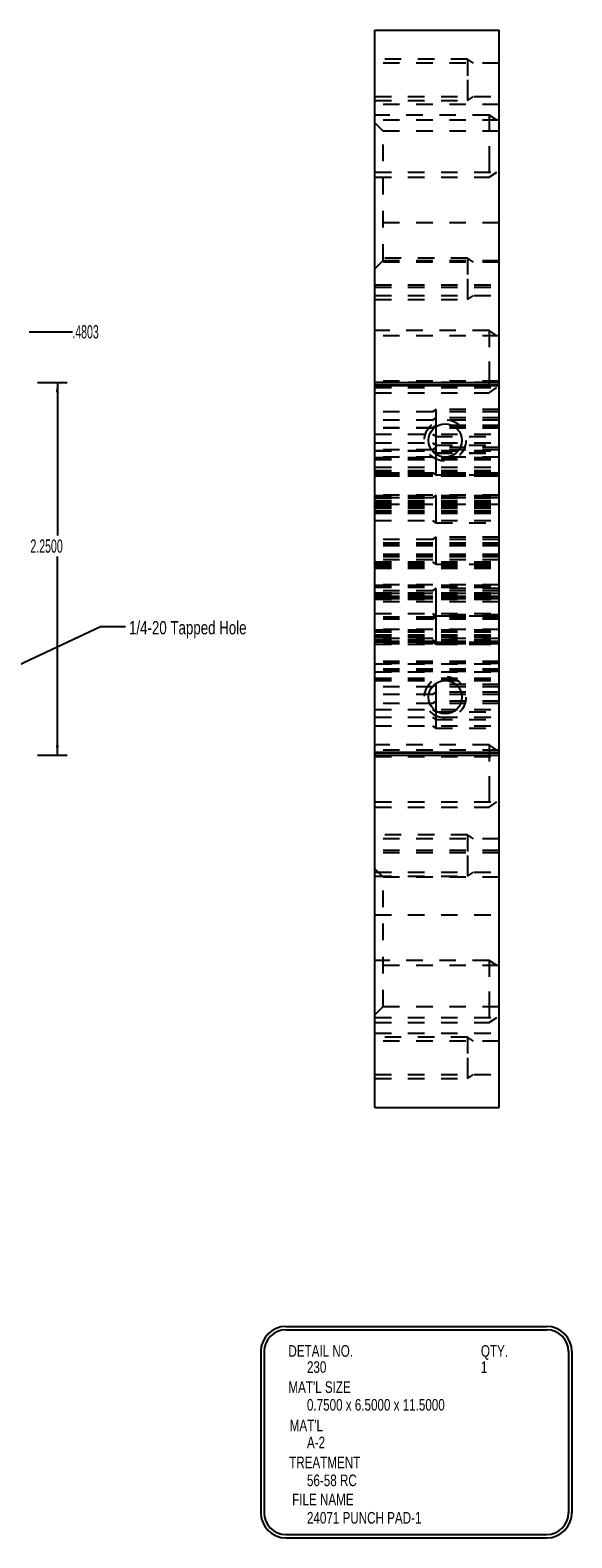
# Model space of a CAD drawing. Header units: inches. Extents: x 1880 to 2363, y -453 to -54.
# Tile 985 of 1056: x 2143.67 to 2146.94, y -300.69 to -291.6. Entities that reach past the tile are written whole.
import ezdxf

# ---------------------------------------------------------------- set-up
doc = ezdxf.new("R2010")
doc.units = ezdxf.units.IN
doc.header["$LTSCALE"] = 0.5
doc.header["$MEASUREMENT"] = 0
doc.linetypes.add('HIDDEN', pattern=[0.225, 0.15, -0.075])
for name, color, linetype in [('SID-M-D', 42, 'Continuous'), ('SID-M-H', 4, 'HIDDEN'), ('SID-M-M', 233, 'Continuous'), ('SID-M-S', 105, 'Continuous')]:
    doc.layers.add(name, color=color, linetype=linetype)
doc.styles.add('SLDTEXTSTYLE0', font='TXT', dxfattribs={"width": 0.595745})

msp = doc.modelspace()

# ---------------------------------------------------------------- linework, layer by layer
at = {"layer": 'SID-M-D'}
for p, q in [((2143.66641, -293.41764), (2143.92711, -293.41764)), ((2143.71641, -293.72312), (2143.89681, -293.72312)), ((2143.83681, -293.72312), (2143.83681, -294.64694)), ((2143.83681, -295.97312), (2143.83681, -294.77394)), ((2143.24041, -295.59766), (2144.0978, -295.19585)), ((2144.0978, -295.19585), (2144.2478, -295.19585)), ((2143.71641, -295.97312), (2143.89681, -295.97312))]:
    msp.add_line(p, q, dxfattribs=at)
for points in [[(2143.83681, -293.72312), (2143.82758, -293.78312), (2143.84604, -293.78312)], [(2143.83681, -295.97312), (2143.84604, -295.91312), (2143.82758, -295.91312)]]:
    msp.add_solid(points, dxfattribs=at)
at = {"layer": 'SID-M-H'}
for p, q in [((2146.31201, -291.77312), (2145.75201, -291.77312)), ((2146.50201, -291.79762), (2145.75201, -291.79762)), ((2146.34876, -291.79762), (2146.31201, -291.77312)), ((2146.31201, -291.89812), (2146.31201, -291.93871)), ((2145.75201, -291.99862), (2146.50201, -291.99862)), ((2145.75201, -292.02312), (2146.31201, -292.02312)), ((2146.50201, -292.04694), (2145.75201, -292.04694)), ((2146.31201, -292.02312), (2146.34876, -291.99862)), ((2146.44201, -292.11062), (2145.75201, -292.11062)), ((2146.50201, -292.14187), (2145.75201, -292.14187)), ((2145.80201, -292.20749), (2145.75201, -292.15749)), ((2146.48888, -292.14187), (2146.44201, -292.11062)), ((2145.80201, -292.98874), (2145.80201, -292.20749)), ((2146.50201, -292.20749), (2145.80201, -292.20749)), ((2146.44201, -292.29812), (2146.44201, -292.34871)), ((2145.75201, -292.45437), (2146.50201, -292.45437)), ((2145.75201, -292.48562), (2146.44201, -292.48562)), ((2146.44201, -292.48562), (2146.48888, -292.45437)), ((2146.50201, -292.76062), (2145.75201, -292.76062)), ((2146.31201, -292.97312), (2145.75201, -292.97312)), ((2145.75201, -293.03874), (2145.80201, -292.98874)), ((2145.80201, -292.98874), (2146.50201, -292.98874)), ((2146.34876, -292.99762), (2146.31201, -292.97312)), ((2146.50201, -292.99762), (2145.75201, -292.99762)), ((2145.75201, -293.13562), (2146.50201, -293.13562)), ((2145.75201, -293.1493), (2146.50201, -293.1493)), ((2146.31201, -293.09812), (2146.31201, -293.13871)), ((2145.75201, -293.19862), (2146.50201, -293.19862)), ((2145.75201, -293.22312), (2146.31201, -293.22312)), ((2146.31201, -293.22312), (2146.34876, -293.19862)), ((2146.44201, -293.41062), (2145.75201, -293.41062)), ((2146.50201, -293.44187), (2145.75201, -293.44187)), ((2146.48888, -293.44187), (2146.44201, -293.41062)), ((2146.44201, -293.59812), (2146.44201, -293.64871)), ((2146.50201, -293.71562), (2145.75201, -293.71562)), ((2145.75201, -293.72098), (2146.50201, -293.72098)), ((2145.75201, -293.75437), (2146.50201, -293.75437)), ((2145.75201, -293.78562), (2146.44201, -293.78562)), ((2146.44201, -293.78562), (2146.48888, -293.75437)), ((2146.12201, -293.88612), (2146.10101, -293.90012)), ((2146.50201, -293.88612), (2146.12201, -293.88612)), ((2146.50201, -293.90012), (2145.75201, -293.90012)), ((2146.50201, -293.95102), (2145.75201, -293.95102)), ((2146.12201, -293.93702), (2146.10101, -293.95102)), ((2146.12201, -293.98362), (2146.10101, -293.99762)), ((2146.12201, -293.98546), (2146.10101, -293.99946)), ((2146.12201, -293.93702), (2146.12201, -293.93674)), ((2146.50201, -293.93702), (2146.12201, -293.93702)), ((2146.50201, -293.98362), (2146.12201, -293.98362)), ((2146.50201, -293.98546), (2146.12201, -293.98546)), ((2146.12201, -294.01902), (2146.12201, -293.98764)), ((2146.50201, -293.99762), (2145.75201, -293.99762)), ((2146.50201, -293.99946), (2145.75201, -293.99946)), ((2145.75201, -294.03612), (2146.50201, -294.03612)), ((2146.10101, -294.03612), (2146.12201, -294.05012)), ((2146.12201, -294.05012), (2146.50201, -294.05012)), ((2145.75201, -294.08702), (2146.50201, -294.08702)), ((2146.50201, -294.13012), (2145.75201, -294.13012)), ((2145.75201, -294.13362), (2146.50201, -294.13362)), ((2145.75201, -294.13546), (2146.50201, -294.13546)), ((2146.10101, -294.08702), (2146.12201, -294.10102)), ((2146.12201, -294.11612), (2146.10101, -294.13012)), ((2146.10101, -294.13362), (2146.12201, -294.14762)), ((2146.10101, -294.13546), (2146.12201, -294.14946)), ((2146.12201, -294.11612), (2146.12201, -294.10102)), ((2146.12201, -294.10102), (2146.50201, -294.10102)), ((2146.50201, -294.11612), (2146.12201, -294.11612)), ((2146.12201, -294.14762), (2146.50201, -294.14762)), ((2146.12201, -294.14946), (2146.50201, -294.14946)), ((2146.12201, -294.19812), (2146.12201, -294.16674)), ((2146.50201, -294.17424), (2145.75201, -294.17424)), ((2145.75201, -294.17618), (2146.50201, -294.17618)), ((2145.75201, -294.17618), (2146.50201, -294.17618)), ((2145.75201, -294.17812), (2146.50201, -294.17812)), ((2145.75201, -294.18466), (2146.50201, -294.18466)), ((2145.75201, -294.18466), (2146.50201, -294.18466)), ((2145.75201, -294.18907), (2146.50201, -294.18907)), ((2145.75201, -294.18907), (2146.50201, -294.18907)), ((2145.75201, -294.23402), (2146.50201, -294.23402)), ((2145.75201, -294.25402), (2146.50201, -294.25402)), ((2145.75201, -294.25402), (2146.50201, -294.25402)), ((2145.75201, -294.26612), (2146.50201, -294.26612)), ((2146.50201, -294.27174), (2145.75201, -294.27174)), ((2146.50201, -294.27358), (2145.75201, -294.27358)), ((2145.75201, -294.27368), (2146.50201, -294.27368)), ((2145.75201, -294.27368), (2146.50201, -294.27368)), ((2146.50201, -294.27552), (2145.75201, -294.27552)), ((2146.50201, -294.27552), (2145.75201, -294.27552)), ((2145.75201, -294.27562), (2146.50201, -294.27562)), ((2146.50201, -294.27746), (2145.75201, -294.27746)), ((2145.75201, -294.28216), (2146.50201, -294.28216)), ((2145.75201, -294.28216), (2146.50201, -294.28216)), ((2146.50201, -294.284), (2145.75201, -294.284)), ((2146.50201, -294.284), (2145.75201, -294.284)), ((2145.75201, -294.28657), (2146.50201, -294.28657)), ((2145.75201, -294.28657), (2146.50201, -294.28657)), ((2146.50201, -294.28842), (2145.75201, -294.28842)), ((2146.50201, -294.28842), (2145.75201, -294.28842)), ((2146.10101, -294.26612), (2146.12201, -294.28012)), ((2146.12201, -294.28012), (2146.50201, -294.28012)), ((2146.50201, -294.40424), (2145.75201, -294.40424)), ((2145.75201, -294.40618), (2146.50201, -294.40618)), ((2145.75201, -294.40812), (2146.50201, -294.40812)), ((2145.75201, -294.41466), (2146.50201, -294.41466)), ((2145.75201, -294.41812), (2146.50201, -294.41812)), ((2145.75201, -294.41907), (2146.50201, -294.41907)), ((2146.50201, -294.42012), (2145.75201, -294.42012)), ((2145.75201, -294.43562), (2146.50201, -294.43562)), ((2146.12201, -294.40612), (2146.10101, -294.42012)), ((2146.50201, -294.40612), (2146.12201, -294.40612)), ((2145.75201, -294.44812), (2146.50201, -294.44812)), ((2146.50201, -294.46058), (2145.75201, -294.46058)), ((2145.75201, -294.46062), (2146.50201, -294.46062)), ((2145.75201, -294.46062), (2146.50201, -294.46062)), ((2145.75201, -294.46252), (2146.50201, -294.46252)), ((2145.75201, -294.46312), (2146.50201, -294.46312)), ((2145.75201, -294.46312), (2146.50201, -294.46312)), ((2145.75201, -294.46446), (2146.50201, -294.46446)), ((2145.75201, -294.46716), (2146.50201, -294.46716)), ((2145.75201, -294.47062), (2146.50201, -294.47062)), ((2145.75201, -294.47062), (2146.50201, -294.47062)), ((2145.75201, -294.471), (2146.50201, -294.471)), ((2145.75201, -294.47158), (2146.50201, -294.47158)), ((2145.75201, -294.47446), (2146.50201, -294.47446)), ((2145.75201, -294.47541), (2146.50201, -294.47541)), ((2145.75201, -294.47812), (2146.50201, -294.47812)), ((2145.75201, -294.48006), (2146.50201, -294.48006)), ((2145.75201, -294.482), (2146.50201, -294.482)), ((2145.75201, -294.49806), (2146.50201, -294.49806)), ((2145.75201, -294.49806), (2146.50201, -294.49806)), ((2145.75201, -294.50248), (2146.50201, -294.50248)), ((2145.75201, -294.50248), (2146.50201, -294.50248)), ((2145.75201, -294.50902), (2146.50201, -294.50902)), ((2145.75201, -294.51096), (2146.50201, -294.51096)), ((2145.75201, -294.51096), (2146.50201, -294.51096)), ((2145.75201, -294.5129), (2146.50201, -294.5129)), ((2146.12201, -294.48812), (2146.12201, -294.45674)), ((2145.75201, -294.55612), (2146.50201, -294.55612)), ((2146.10101, -294.55612), (2146.12201, -294.57012)), ((2146.12201, -294.57012), (2146.50201, -294.57012)), ((2146.50201, -294.67012), (2145.75201, -294.67012)), ((2146.50201, -294.69424), (2145.75201, -294.69424)), ((2146.50201, -294.69618), (2145.75201, -294.69618)), ((2146.50201, -294.69618), (2145.75201, -294.69618)), ((2146.50201, -294.69812), (2145.75201, -294.69812)), ((2146.50201, -294.70466), (2145.75201, -294.70466)), ((2146.50201, -294.70466), (2145.75201, -294.70466)), ((2146.50201, -294.70907), (2145.75201, -294.70907)), ((2146.50201, -294.70907), (2145.75201, -294.70907)), ((2146.12201, -294.65612), (2146.10101, -294.67012)), ((2146.50201, -294.65612), (2146.12201, -294.65612)), ((2146.12201, -294.73812), (2146.12201, -294.70674)), ((2146.50201, -294.76085), (2145.75201, -294.76085)), ((2146.50201, -294.76279), (2145.75201, -294.76279)), ((2146.50201, -294.76473), (2145.75201, -294.76473)), ((2146.50201, -294.77127), (2145.75201, -294.77127)), ((2146.50201, -294.77569), (2145.75201, -294.77569)), ((2146.50201, -294.79473), (2145.75201, -294.79473)), ((2145.75201, -294.80612), (2146.50201, -294.80612)), ((2146.10101, -294.80612), (2146.12201, -294.82012)), ((2145.75201, -294.81716), (2146.50201, -294.81716)), ((2145.75201, -294.81716), (2146.50201, -294.81716)), ((2145.75201, -294.82158), (2146.50201, -294.82158)), ((2145.75201, -294.82158), (2146.50201, -294.82158)), ((2145.75201, -294.82812), (2146.50201, -294.82812)), ((2145.75201, -294.8285), (2146.50201, -294.8285)), ((2145.75201, -294.8285), (2146.50201, -294.8285)), ((2145.75201, -294.83006), (2146.50201, -294.83006)), ((2145.75201, -294.83006), (2146.50201, -294.83006)), ((2145.75201, -294.832), (2146.50201, -294.832)), ((2145.75201, -294.83292), (2146.50201, -294.83292)), ((2145.75201, -294.83292), (2146.50201, -294.83292)), ((2145.75201, -294.83946), (2146.50201, -294.83946)), ((2145.75201, -294.8414), (2146.50201, -294.8414)), ((2145.75201, -294.8414), (2146.50201, -294.8414)), ((2145.75201, -294.84334), (2146.50201, -294.84334)), ((2146.12201, -294.82012), (2146.50201, -294.82012)), ((2146.50201, -294.94424), (2145.75201, -294.94424)), ((2145.75201, -294.94618), (2146.50201, -294.94618)), ((2145.75201, -294.94618), (2146.50201, -294.94618)), ((2145.75201, -294.94618), (2146.50201, -294.94618)), ((2145.75201, -294.94812), (2146.50201, -294.94812)), ((2145.75201, -294.95466), (2146.50201, -294.95466)), ((2145.75201, -294.95466), (2146.50201, -294.95466)), ((2145.75201, -294.95466), (2146.50201, -294.95466)), ((2145.75201, -294.95907), (2146.50201, -294.95907)), ((2145.75201, -294.95907), (2146.50201, -294.95907)), ((2145.75201, -294.95907), (2146.50201, -294.95907)), ((2146.50201, -294.98146), (2145.75201, -294.98146)), ((2146.12201, -294.96746), (2146.10101, -294.98146)), ((2146.50201, -294.96746), (2146.12201, -294.96746)), ((2145.75201, -294.99312), (2146.50201, -294.99312)), ((2145.75201, -294.99312), (2146.50201, -294.99312)), ((2145.75201, -294.99562), (2146.50201, -294.99562)), ((2146.50201, -294.99746), (2145.75201, -294.99746)), ((2145.75201, -294.99812), (2146.50201, -294.99812)), ((2145.75201, -295.00062), (2146.50201, -295.00062)), ((2145.75201, -295.00062), (2146.50201, -295.00062)), ((2145.75201, -295.00562), (2146.50201, -295.00562)), ((2145.75201, -295.00562), (2146.50201, -295.00562)), ((2145.75201, -295.01062), (2146.50201, -295.01062)), ((2146.50201, -295.01424), (2145.75201, -295.01424)), ((2145.75201, -295.01466), (2146.50201, -295.01466)), ((2146.50201, -295.01618), (2145.75201, -295.01618)), ((2146.50201, -295.01651), (2145.75201, -295.01651)), ((2146.50201, -295.01812), (2145.75201, -295.01812)), ((2145.75201, -295.01908), (2146.50201, -295.01908)), ((2146.50201, -295.02092), (2145.75201, -295.02092)), ((2146.50201, -295.02466), (2145.75201, -295.02466)), ((2145.75201, -295.02562), (2146.50201, -295.02562)), ((2146.50201, -295.02746), (2145.75201, -295.02746)), ((2145.75201, -295.02756), (2146.50201, -295.02756)), ((2146.50201, -295.02907), (2145.75201, -295.02907)), ((2146.50201, -295.0294), (2145.75201, -295.0294)), ((2145.75201, -295.0295), (2146.50201, -295.0295)), ((2145.75201, -295.03134), (2146.50201, -295.03134)), ((2146.50201, -295.04812), (2145.75201, -295.04812)), ((2146.12201, -295.04946), (2146.12201, -295.01808)), ((2145.75201, -295.11746), (2146.50201, -295.11746)), ((2146.50201, -295.14012), (2145.75201, -295.14012)), ((2146.50201, -295.15262), (2145.75201, -295.15262)), ((2146.10101, -295.11746), (2146.12201, -295.13146)), ((2146.12201, -295.12612), (2146.10101, -295.14012)), ((2146.12201, -295.13862), (2146.10101, -295.15262)), ((2146.50201, -295.12612), (2146.12201, -295.12612)), ((2146.12201, -295.13236), (2146.12201, -295.13146)), ((2146.12201, -295.13146), (2146.50201, -295.13146)), ((2146.12201, -295.13862), (2146.12201, -295.13236)), ((2146.50201, -295.13862), (2146.12201, -295.13862)), ((2146.50201, -295.21424), (2145.75201, -295.21424)), ((2145.75201, -295.21618), (2146.50201, -295.21618)), ((2145.75201, -295.21812), (2146.50201, -295.21812)), ((2145.75201, -295.22466), (2146.50201, -295.22466)), ((2145.75201, -295.22907), (2146.50201, -295.22907)), ((2145.75201, -295.24716), (2146.50201, -295.24716)), ((2145.75201, -295.24716), (2146.50201, -295.24716)), ((2145.75201, -295.24812), (2146.50201, -295.24812)), ((2145.75201, -295.24812), (2146.50201, -295.24812)), ((2145.75201, -295.24812), (2146.50201, -295.24812)), ((2145.75201, -295.25158), (2146.50201, -295.25158)), ((2145.75201, -295.25158), (2146.50201, -295.25158)), ((2145.75201, -295.25812), (2146.50201, -295.25812)), ((2145.75201, -295.26006), (2146.50201, -295.26006)), ((2145.75201, -295.26006), (2146.50201, -295.26006)), ((2145.75201, -295.262), (2146.50201, -295.262)), ((2146.12201, -295.22062), (2146.12201, -295.18924)), ((2146.50201, -295.26812), (2145.75201, -295.26812)), ((2145.75201, -295.27612), (2146.50201, -295.27612)), ((2146.50201, -295.28716), (2145.75201, -295.28716)), ((2145.75201, -295.28862), (2146.50201, -295.28862)), ((2146.50201, -295.29158), (2145.75201, -295.29158)), ((2146.50201, -295.29812), (2145.75201, -295.29812)), ((2146.50201, -295.30006), (2145.75201, -295.30006)), ((2145.75201, -295.302), (2146.50201, -295.302)), ((2146.10101, -295.27612), (2146.12201, -295.29012)), ((2146.10101, -295.28862), (2146.12201, -295.30262)), ((2146.12201, -295.29012), (2146.50201, -295.29012)), ((2146.12201, -295.30262), (2146.50201, -295.30262)), ((2146.50201, -295.40716), (2145.75201, -295.40716)), ((2146.50201, -295.40716), (2145.75201, -295.40716)), ((2146.50201, -295.41158), (2145.75201, -295.41158)), ((2146.50201, -295.41158), (2145.75201, -295.41158)), ((2146.50201, -295.41812), (2145.75201, -295.41812)), ((2146.50201, -295.42006), (2145.75201, -295.42006)), ((2146.50201, -295.42006), (2145.75201, -295.42006)), ((2145.75201, -295.422), (2146.50201, -295.422)), ((2146.50201, -295.45378), (2145.75201, -295.45378)), ((2146.50201, -295.45378), (2145.75201, -295.45378)), ((2146.50201, -295.45819), (2145.75201, -295.45819)), ((2146.50201, -295.45819), (2145.75201, -295.45819)), ((2146.50201, -295.46473), (2145.75201, -295.46473)), ((2146.50201, -295.46667), (2145.75201, -295.46667)), ((2146.50201, -295.46667), (2145.75201, -295.46667)), ((2145.75201, -295.46861), (2146.50201, -295.46861)), ((2145.75201, -295.50716), (2146.50201, -295.50716)), ((2145.75201, -295.50716), (2146.50201, -295.50716)), ((2145.75201, -295.51158), (2146.50201, -295.51158)), ((2145.75201, -295.51158), (2146.50201, -295.51158)), ((2145.75201, -295.51812), (2146.50201, -295.51812)), ((2145.75201, -295.52006), (2146.50201, -295.52006)), ((2145.75201, -295.52006), (2146.50201, -295.52006)), ((2145.75201, -295.522), (2146.50201, -295.522)), ((2146.50201, -295.56012), (2145.75201, -295.56012)), ((2146.50201, -295.60673), (2145.75201, -295.60673)), ((2146.12201, -295.54612), (2146.10101, -295.56012)), ((2146.12201, -295.59273), (2146.10101, -295.60673)), ((2146.50201, -295.54612), (2146.12201, -295.54612)), ((2146.12201, -295.59273), (2146.12201, -295.57014)), ((2146.50201, -295.59273), (2146.12201, -295.59273)), ((2146.50201, -295.66012), (2145.75201, -295.66012)), ((2145.75201, -295.69612), (2146.50201, -295.69612)), ((2146.12201, -295.64612), (2146.10101, -295.66012)), ((2146.10101, -295.69612), (2146.12201, -295.71012)), ((2146.12201, -295.67473), (2146.12201, -295.64335)), ((2146.50201, -295.64612), (2146.12201, -295.64612)), ((2146.12201, -295.71012), (2146.50201, -295.71012)), ((2145.75201, -295.74273), (2146.50201, -295.74273)), ((2145.75201, -295.79612), (2146.50201, -295.79612)), ((2146.10101, -295.74273), (2146.12201, -295.75673)), ((2146.10101, -295.79612), (2146.12201, -295.81012)), ((2146.12201, -295.75673), (2146.50201, -295.75673)), ((2146.12201, -295.81012), (2146.12201, -295.80388)), ((2146.12201, -295.81012), (2146.50201, -295.81012)), ((2146.44201, -295.91062), (2145.75201, -295.91062)), ((2146.50201, -295.94187), (2145.75201, -295.94187)), ((2145.75201, -295.97526), (2146.50201, -295.97526)), ((2145.75201, -295.98062), (2146.50201, -295.98062)), ((2146.48888, -295.94187), (2146.44201, -295.91062)), ((2146.44201, -296.09812), (2146.44201, -296.14871)), ((2145.75201, -296.25437), (2146.50201, -296.25437)), ((2146.44201, -296.28562), (2146.48888, -296.25437)), ((2145.75201, -296.28562), (2146.44201, -296.28562)), ((2146.31201, -296.45312), (2145.75201, -296.45312)), ((2146.50201, -296.47762), (2145.75201, -296.47762)), ((2146.34876, -296.47762), (2146.31201, -296.45312)), ((2146.50201, -296.54694), (2145.75201, -296.54694)), ((2146.50201, -296.56062), (2145.75201, -296.56062)), ((2146.31201, -296.57812), (2146.31201, -296.61871)), ((2145.80201, -296.70749), (2145.75201, -296.65749)), ((2145.75201, -296.67862), (2146.50201, -296.67862)), ((2145.75201, -296.70312), (2146.31201, -296.70312)), ((2145.80201, -297.48874), (2145.80201, -296.70749)), ((2146.50201, -296.70749), (2145.80201, -296.70749)), ((2146.31201, -296.70312), (2146.34876, -296.67862)), ((2145.75201, -296.93562), (2146.50201, -296.93562)), ((2146.44201, -297.21062), (2145.75201, -297.21062)), ((2146.50201, -297.24187), (2145.75201, -297.24187)), ((2146.48888, -297.24187), (2146.44201, -297.21062)), ((2146.44201, -297.39812), (2146.44201, -297.44871)), ((2145.75201, -297.53874), (2145.80201, -297.48874)), ((2145.80201, -297.48874), (2146.50201, -297.48874)), ((2145.75201, -297.55437), (2146.50201, -297.55437)), ((2145.75201, -297.58562), (2146.44201, -297.58562)), ((2146.44201, -297.58562), (2146.48888, -297.55437)), ((2145.75201, -297.6493), (2146.50201, -297.6493)), ((2146.31201, -297.67312), (2145.75201, -297.67312)), ((2146.50201, -297.69762), (2145.75201, -297.69762)), ((2146.34876, -297.69762), (2146.31201, -297.67312)), ((2146.31201, -297.79812), (2146.31201, -297.83871)), ((2145.75201, -297.89862), (2146.50201, -297.89862)), ((2146.31201, -297.92312), (2146.34876, -297.89862)), ((2145.75201, -297.92312), (2146.31201, -297.92312))]:
    msp.add_line(p, q, dxfattribs=at)
for centre in [(2146.17701, -294.07312), (2146.17701, -295.62312)]:
    msp.add_circle(centre, 0.125, dxfattribs=at)
for points, knots in [([(2146.31201, -291.77312), (2146.31201, -291.77694), (2146.31201, -291.79347), (2146.31201, -291.82134), (2146.31201, -291.85753), (2146.31201, -291.89812), (2146.31201, -291.88434), (2146.31201, -291.89812)], [0, 0, 0, 0, 0.1581604, 0.3686203, 0.5790802, 0.7895401, 1, 1, 1, 1]), ([(2146.31201, -291.93871), (2146.31201, -291.97489), (2146.31201, -292.00276), (2146.31201, -292.01929), (2146.31201, -292.02312), (2146.31201, -292.02236), (2146.31201, -292.02312)], [0, 0, 0, 0, 0.2665601, 0.5331203, 0.7996804, 1, 1, 1, 1]), ([(2146.44199, -292.11062), (2146.44201, -292.11454), (2146.44201, -292.13164), (2146.44201, -292.16109), (2146.44201, -292.2007), (2146.44201, -292.24753), (2146.44201, -292.29812), (2146.44201, -292.28104), (2146.44201, -292.29812)], [0, 0, 0, 0, 0.13058932, 0.30447146, 0.47835359, 0.65223573, 0.82611786, 1, 1, 1, 1]), ([(2146.44199, -292.34871), (2146.44201, -292.39554), (2146.44201, -292.43515), (2146.44201, -292.4646), (2146.44201, -292.4817), (2146.44201, -292.48562), (2146.44201, -292.48484), (2146.44201, -292.48562)], [0, 0, 0, 0, 0.210481, 0.4209621, 0.6314431, 0.8419241, 1, 1, 1, 1]), ([(2146.31201, -292.97312), (2146.31201, -292.97694), (2146.31201, -292.99347), (2146.31201, -293.02134), (2146.31201, -293.05753), (2146.31201, -293.09812), (2146.31201, -293.08434), (2146.31201, -293.09812)], [0, 0, 0, 0, 0.1581604, 0.3686203, 0.5790802, 0.7895401, 1, 1, 1, 1]), ([(2146.31201, -293.13871), (2146.31201, -293.17489), (2146.31201, -293.20276), (2146.31201, -293.21929), (2146.31201, -293.22312), (2146.31201, -293.22236), (2146.31201, -293.22312)], [0, 0, 0, 0, 0.2665601, 0.5331203, 0.7996804, 1, 1, 1, 1]), ([(2146.44199, -293.41062), (2146.44201, -293.41454), (2146.44201, -293.43164), (2146.44201, -293.46109), (2146.44201, -293.5007), (2146.44201, -293.54753), (2146.44201, -293.59812), (2146.44201, -293.58104), (2146.44201, -293.59812)], [0, 0, 0, 0, 0.1305893, 0.3044715, 0.4783536, 0.6522357, 0.8261179, 1, 1, 1, 1]), ([(2146.44199, -293.64871), (2146.44201, -293.69554), (2146.44201, -293.73515), (2146.44201, -293.7646), (2146.44201, -293.7817), (2146.44201, -293.78562), (2146.44201, -293.78484), (2146.44201, -293.78562)], [0, 0, 0, 0, 0.210481, 0.4209621, 0.6314431, 0.8419241, 1, 1, 1, 1]), ([(2146.122, -293.93674), (2146.12201, -293.91014), (2146.12201, -293.89236), (2146.12201, -293.88612), (2146.12201, -293.88737), (2146.12201, -293.88612)], [0, 0, 0, 0, 0.33333334, 0.66666667, 1, 1, 1, 1]), ([(2146.122, -293.98764), (2146.12201, -293.96104), (2146.12201, -293.94326), (2146.12201, -293.93702), (2146.12201, -293.93827), (2146.12201, -293.93702)], [0, 0, 0, 0, 0.3333333, 0.6666667, 1, 1, 1, 1]), ([(2146.122, -294.10102), (2146.12201, -294.09478), (2146.12201, -294.077), (2146.12201, -294.0504), (2146.12201, -294.01902), (2146.12201, -294.02976), (2146.12201, -294.01902)], [0, 0, 0, 0, 0.25, 0.5, 0.75, 1, 1, 1, 1]), ([(2146.122, -294.16674), (2146.12201, -294.14014), (2146.12201, -294.12236), (2146.12201, -294.11612), (2146.12201, -294.11737), (2146.12201, -294.11612)], [0, 0, 0, 0, 0.3333333, 0.6666667, 1, 1, 1, 1]), ([(2146.122, -294.28012), (2146.12201, -294.27388), (2146.12201, -294.2561), (2146.12201, -294.2295), (2146.12201, -294.19812), (2146.12201, -294.20886), (2146.12201, -294.19812)], [0, 0, 0, 0, 0.25, 0.5, 0.75, 1, 1, 1, 1]), ([(2146.122, -294.45674), (2146.12201, -294.43014), (2146.12201, -294.41236), (2146.12201, -294.40612), (2146.12201, -294.40737), (2146.12201, -294.40612)], [0, 0, 0, 0, 0.33333334, 0.66666667, 1, 1, 1, 1]), ([(2146.122, -294.57012), (2146.12201, -294.56388), (2146.12201, -294.5461), (2146.12201, -294.5195), (2146.12201, -294.48812), (2146.12201, -294.49886), (2146.12201, -294.48812)], [0, 0, 0, 0, 0.25, 0.5, 0.75, 1, 1, 1, 1]), ([(2146.122, -294.70674), (2146.12201, -294.68014), (2146.12201, -294.66236), (2146.12201, -294.65612), (2146.12201, -294.65737), (2146.12201, -294.65612)], [0, 0, 0, 0, 0.33333334, 0.66666667, 1, 1, 1, 1]), ([(2146.122, -294.82012), (2146.12201, -294.81388), (2146.12201, -294.7961), (2146.12201, -294.7695), (2146.12201, -294.73812), (2146.12201, -294.74886), (2146.12201, -294.73812)], [0, 0, 0, 0, 0.25, 0.5, 0.75, 1, 1, 1, 1]), ([(2146.122, -295.01808), (2146.12201, -294.99147), (2146.12201, -294.9737), (2146.12201, -294.96746), (2146.12201, -294.96871), (2146.12201, -294.96746)], [0, 0, 0, 0, 0.3333333, 0.6666667, 1, 1, 1, 1]), ([(2146.122, -295.13146), (2146.12201, -295.12521), (2146.12201, -295.10744), (2146.12201, -295.08084), (2146.12201, -295.04946), (2146.12201, -295.0602), (2146.12201, -295.04946)], [0, 0, 0, 0, 0.25, 0.5, 0.75, 1, 1, 1, 1]), ([(2146.122, -295.18924), (2146.12201, -295.16264), (2146.12201, -295.14486), (2146.12201, -295.13862), (2146.12201, -295.13987), (2146.12201, -295.13862)], [0, 0, 0, 0, 0.3333333, 0.6666667, 1, 1, 1, 1]), ([(2146.122, -295.30262), (2146.12201, -295.29638), (2146.12201, -295.2786), (2146.12201, -295.252), (2146.12201, -295.22062), (2146.12201, -295.23136), (2146.12201, -295.22062)], [0, 0, 0, 0, 0.25, 0.5, 0.75, 1, 1, 1, 1]), ([(2146.122, -295.57014), (2146.12201, -295.55236), (2146.12201, -295.54612), (2146.12201, -295.54724), (2146.12201, -295.54612)], [0, 0, 0, 0, 0.5, 1, 1, 1, 1]), ([(2146.122, -295.64335), (2146.12201, -295.61675), (2146.12201, -295.59897), (2146.12201, -295.59273), (2146.12201, -295.59398), (2146.12201, -295.59273)], [0, 0, 0, 0, 0.33333334, 0.66666667, 1, 1, 1, 1]), ([(2146.122, -295.75673), (2146.12201, -295.75049), (2146.12201, -295.73272), (2146.12201, -295.70611), (2146.12201, -295.67473), (2146.12201, -295.68548), (2146.12201, -295.67473)], [0, 0, 0, 0, 0.25, 0.5, 0.75, 1, 1, 1, 1]), ([(2146.122, -295.80388), (2146.12201, -295.7861), (2146.12201, -295.7595), (2146.12201, -295.75673), (2146.12201, -295.75766), (2146.12201, -295.75673)], [0, 0, 0, 0, 0.4778086, 0.9556173, 1, 1, 1, 1]), ([(2146.44199, -295.91062), (2146.44201, -295.91454), (2146.44201, -295.93164), (2146.44201, -295.96109), (2146.44201, -296.0007), (2146.44201, -296.04753), (2146.44201, -296.09812), (2146.44201, -296.08104), (2146.44201, -296.09812)], [0, 0, 0, 0, 0.1305893, 0.3044715, 0.4783536, 0.6522357, 0.8261179, 1, 1, 1, 1]), ([(2146.44199, -296.14871), (2146.44201, -296.19554), (2146.44201, -296.23515), (2146.44201, -296.2646), (2146.44201, -296.2817), (2146.44201, -296.28562), (2146.44201, -296.28484), (2146.44201, -296.28562)], [0, 0, 0, 0, 0.21048104, 0.42096207, 0.63144309, 0.84192412, 1, 1, 1, 1]), ([(2146.31201, -296.45312), (2146.31201, -296.45694), (2146.31201, -296.47347), (2146.31201, -296.50134), (2146.31201, -296.53753), (2146.31201, -296.57812), (2146.31201, -296.56434), (2146.31201, -296.57812)], [0, 0, 0, 0, 0.1581604, 0.3686203, 0.5790802, 0.7895401, 1, 1, 1, 1]), ([(2146.31201, -296.61871), (2146.31201, -296.65489), (2146.31201, -296.68276), (2146.31201, -296.69929), (2146.31201, -296.70312), (2146.31201, -296.70236), (2146.31201, -296.70312)], [0, 0, 0, 0, 0.2665601, 0.5331203, 0.7996804, 1, 1, 1, 1]), ([(2146.44199, -297.21062), (2146.44201, -297.21454), (2146.44201, -297.23164), (2146.44201, -297.26109), (2146.44201, -297.3007), (2146.44201, -297.34753), (2146.44201, -297.39812), (2146.44201, -297.38104), (2146.44201, -297.39812)], [0, 0, 0, 0, 0.1305893, 0.3044715, 0.4783536, 0.6522357, 0.8261179, 1, 1, 1, 1]), ([(2146.44199, -297.44871), (2146.44201, -297.49554), (2146.44201, -297.53515), (2146.44201, -297.5646), (2146.44201, -297.5817), (2146.44201, -297.58562), (2146.44201, -297.58484), (2146.44201, -297.58562)], [0, 0, 0, 0, 0.210481, 0.4209621, 0.6314431, 0.8419241, 1, 1, 1, 1]), ([(2146.31201, -297.67312), (2146.31201, -297.67694), (2146.31201, -297.69347), (2146.31201, -297.72134), (2146.31201, -297.75753), (2146.31201, -297.79812), (2146.31201, -297.78434), (2146.31201, -297.79812)], [0, 0, 0, 0, 0.1581604, 0.3686203, 0.5790802, 0.7895401, 1, 1, 1, 1]), ([(2146.31201, -297.83871), (2146.31201, -297.87489), (2146.31201, -297.90276), (2146.31201, -297.91929), (2146.31201, -297.92312), (2146.31201, -297.92236), (2146.31201, -297.92312)], [0, 0, 0, 0, 0.2665601, 0.5331203, 0.7996804, 1, 1, 1, 1])]:
    msp.add_open_spline(points, degree=3, knots=knots, dxfattribs=at)
at = {"layer": 'SID-M-M'}
for p, q in [((2145.21553, -299.41898), (2146.79002, -299.41898)), ((2145.21553, -299.41898), (2146.79002, -299.41898)), ((2145.21553, -299.43898), (2146.79002, -299.43898)), ((2145.06428, -299.57023), (2145.06428, -300.54312)), ((2145.06428, -299.57023), (2145.06428, -300.54312)), ((2145.08428, -299.57023), (2145.08428, -300.54312)), ((2146.92127, -299.57023), (2146.92127, -300.54312)), ((2146.94127, -299.57023), (2146.94127, -300.54312)), ((2146.94127, -299.57023), (2146.94127, -300.54312)), ((2145.21553, -300.67437), (2146.79002, -300.67437)), ((2145.21553, -300.69437), (2146.79002, -300.69437)), ((2145.21553, -300.69437), (2146.79002, -300.69437))]:
    msp.add_line(p, q, dxfattribs=at)
for centre, radius, start, end in [((2145.21553, -299.57023), 0.15125, 90, 180), ((2145.21553, -299.57023), 0.13125, 90, 180), ((2146.79002, -299.57023), 0.15125, 0, 90), ((2146.79002, -299.57023), 0.15125, 0, 90), ((2146.79002, -299.57023), 0.13125, 0, 90), ((2145.21553, -300.54312), 0.15125, 180, 270), ((2145.21553, -300.54312), 0.15125, 180, 270), ((2145.21553, -300.54312), 0.13125, 180, 270), ((2146.79002, -300.54312), 0.15125, 270, 0), ((2146.79002, -300.54312), 0.13125, 270, 0), ((2146.79002, -300.54312), 0.15125, 270, 0)]:
    msp.add_arc(centre, radius, start, end, dxfattribs=at)
at = {"layer": 'SID-M-S'}
for p, q in [((2145.75201, -291.59812), (2146.50201, -291.59812)), ((2145.75201, -293.72312), (2145.75201, -291.59812)), ((2146.50201, -293.72312), (2146.50201, -291.59812)), ((2145.75201, -293.72312), (2146.50201, -293.72312)), ((2145.75201, -293.73838), (2145.75201, -293.72312)), ((2145.75201, -293.73838), (2146.50201, -293.73838)), ((2145.75201, -293.74248), (2145.75201, -293.73838)), ((2145.75201, -293.74248), (2146.50201, -293.74248)), ((2145.75201, -295.95376), (2145.75201, -293.74248)), ((2146.50201, -293.73838), (2146.50201, -293.72312)), ((2146.50201, -293.74248), (2146.50201, -293.73838)), ((2146.50201, -295.95376), (2146.50201, -293.74248)), ((2145.75201, -295.95376), (2146.50201, -295.95376)), ((2145.75201, -295.95786), (2145.75201, -295.95376)), ((2145.75201, -295.95786), (2146.50201, -295.95786)), ((2145.75201, -295.97312), (2145.75201, -295.95786)), ((2145.75201, -298.09812), (2145.75201, -295.97312)), ((2145.75201, -295.97312), (2146.50201, -295.97312)), ((2146.50201, -295.95786), (2146.50201, -295.95376)), ((2146.50201, -295.97312), (2146.50201, -295.95786)), ((2146.50201, -298.09812), (2146.50201, -295.97312)), ((2145.75201, -298.09812), (2146.50201, -298.09812))]:
    msp.add_line(p, q, dxfattribs=at)
for centre in [(2146.17701, -294.07312), (2146.17701, -295.62312)]:
    msp.add_circle(centre, 0.1005, dxfattribs=at)

# ---------------------------------------------------------------- texts
at = {"layer": 'SID-M-D', "style": 'SLDTEXTSTYLE0', "width": 0.75}
for s, height, p in [('1/4-20 Tapped Hole', 0.08, (2144.26917, -295.24324)), ('DETAIL NO.', 0.07, (2145.23092, -299.60182)), ('QTY.', 0.07, (2146.39237, -299.60182)), ('230', 0.07, (2145.34289, -299.69892)), ('1', 0.07, (2146.39237, -299.69892)), ("MAT'L SIZE", 0.07, (2145.23092, -299.81994)), ('0.7500 x 6.5000 x 11.5000', 0.07, (2145.34289, -299.92682)), ("MAT'L", 0.07, (2145.23877, -300.05091)), ('A-2', 0.07, (2145.34289, -300.15374)), ('TREATMENT', 0.07, (2145.23549, -300.27415)), ('56-58 RC', 0.07, (2145.34289, -300.38257)), ('FILE NAME', 0.07, (2145.25369, -300.49763)), ('24071 PUNCH PAD-1', 0.07, (2145.34289, -300.60838))]:
    msp.add_text(s, height=height, dxfattribs=at).set_placement(p)
at = {"layer": 'SID-M-D', "char_height": 0.08, "attachment_point": 1, "style": 'SLDTEXTSTYLE0'}
for s, insert in [('.4803', (2143.92711, -293.37801)), ('2.2500', (2143.67426, -294.67081))]:
    msp.add_mtext(s, dxfattribs=dict(at, insert=insert))

doc.saveas('drawing.dxf')
